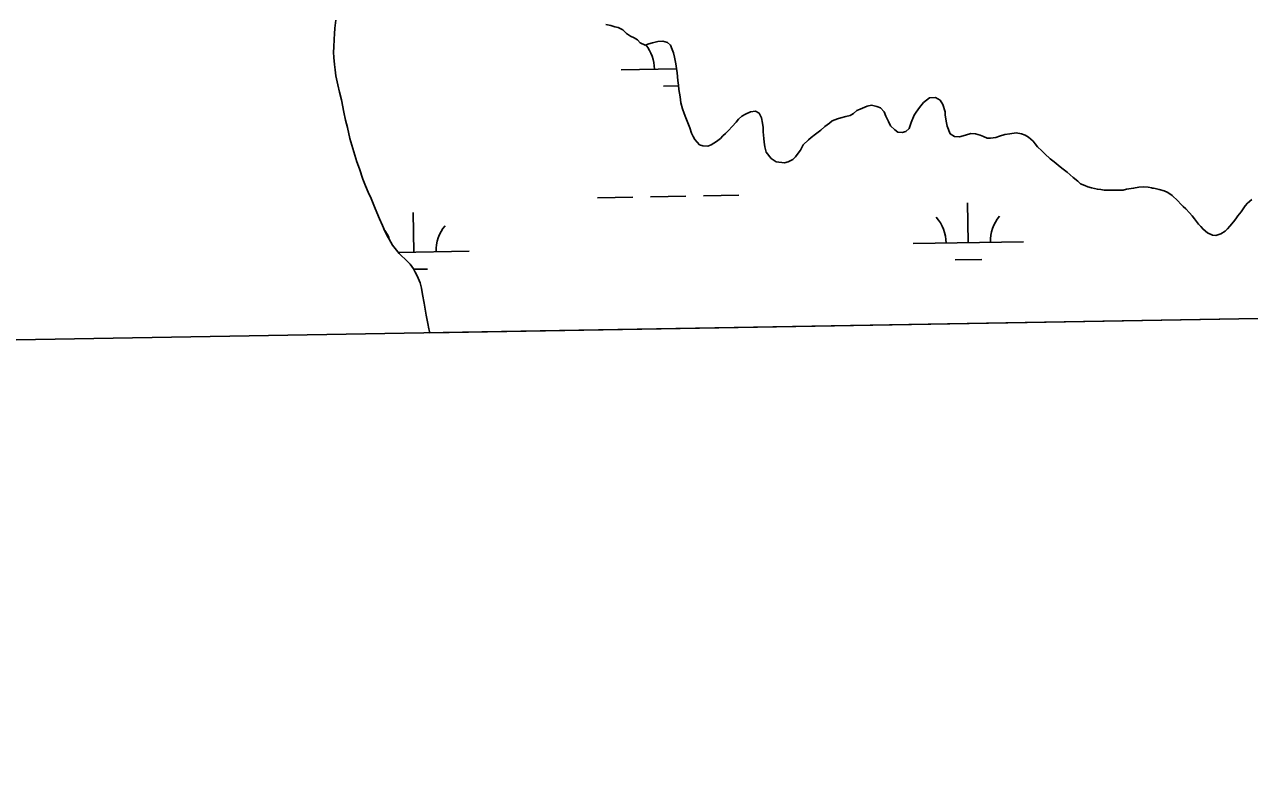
# Model space of a CAD drawing. Extents: x 3887375 to 3925618, y 296674 to 322633.
# Drawn here: x 3914414 to 3915523, y 302106 to 302782 of the extents above; entities that cross this region are included whole.
import ezdxf

# ---------------------------------------------------------------- set-up
doc = ezdxf.new("R2010")
doc.units = 0
for name, color, linetype in [('V-GRID-FRAM', 7, 'Continuous'), ('V-TOPO-SHOR', 7, 'Continuous'), ('V-WETL-SWMP', 7, 'Continuous')]:
    doc.layers.add(name, color=color, linetype=linetype)

msp = doc.modelspace()

# ---------------------------------------------------------------- linework, layer by layer
at = {"layer": 'V-GRID-FRAM'}
msp.add_lwpolyline([(3891343.3, 320285.8), (3923192.8, 320832.5), (3923512.8, 302652.9), (3891647.4, 302105.9), (3891343.3, 320285.8)], dxfattribs=at)
at = {"layer": 'V-TOPO-SHOR'}
for points in [[(3914696.3, 302786.1), (3914695.4, 302778.6), (3914694.9, 302773.6), (3914694.6, 302768.9), (3914694.3, 302761.6), (3914694.1, 302756.9), (3914694.5, 302752.3), (3914694.9, 302745.9), (3914695.6, 302741), (3914696.3, 302735.6), (3914698.1, 302727.5), (3914699.6, 302720.7), (3914701.2, 302713.8), (3914703.4, 302702.8), (3914705, 302695.5), (3914706.7, 302688.8), (3914709, 302679), (3914710.8, 302672.8), (3914713.5, 302663.9), (3914715.3, 302657.7), (3914717.5, 302651.3), (3914720.5, 302642.1), (3914723, 302636), (3914725.4, 302630.4), (3914728.1, 302624.5), (3914731.7, 302615.5), (3914735.6, 302606.1), (3914738.3, 302600), (3914740.8, 302594.5), (3914743.1, 302590.3), (3914744.6, 302587.6), (3914747.6, 302582.3), (3914751, 302577.7), (3914753.5, 302574.7), (3914755.6, 302572.6), (3914759, 302569.6), (3914761.4, 302567.3), (3914763.5, 302565), (3914766.5, 302560.9), (3914768.1, 302557.9), (3914769.8, 302554.7), (3914772.5, 302548.3), (3914773.7, 302543.3), (3914774.6, 302537.8), (3914776.3, 302529.7), (3914777.2, 302524.3), (3914777.9, 302519), (3914779.4, 302511.5), (3914780.3, 302506.7), (3914781.4, 302503)], [(3915157.9, 302698.7), (3915153.5, 302697.5), (3915150.3, 302696.6), (3915145.7, 302694.8), (3915143, 302692.6), (3915138.8, 302689.6), (3915135.4, 302686.5), (3915130.6, 302682.8), (3915126.7, 302679.7), (3915124.1, 302677.6), (3915119.3, 302673), (3915116.8, 302668.3), (3915114.9, 302665.7), (3915112.4, 302662.3), (3915109.8, 302660), (3915105.7, 302657.8), (3915102.3, 302656.9), (3915094.8, 302657.8), (3915090.2, 302660.8), (3915085.9, 302666.6), (3915084.6, 302671.2), (3915084.1, 302675.5), (3915083.7, 302678.9), (3915083.2, 302684.9), (3915083.2, 302688.8), (3915082.6, 302692.7), (3915081.5, 302697.7), (3915079.4, 302701.9), (3915076, 302703.7), (3915071.5, 302703), (3915067.1, 302701), (3915063.9, 302699), (3915060.9, 302696.4), (3915058.6, 302693.7), (3915055.1, 302689.6), (3915051.7, 302686.2), (3915048.9, 302683.3), (3915046.6, 302681.2), (3915044.5, 302679), (3915040.7, 302676), (3915036.1, 302673), (3915032.9, 302671.9), (3915028.5, 302672.1), (3915025.5, 302673.1), (3915021.2, 302677.9), (3915019.7, 302680.7), (3915018.3, 302683.6), (3915016.7, 302688.5), (3915014.9, 302693.1), (3915013.1, 302697.6), (3915011.7, 302701.5), (3915010.2, 302705.7), (3915008.6, 302711.2), (3915007.9, 302716.6), (3915006.8, 302723.3), (3915006.4, 302727), (3915005.7, 302731.5), (3915005.1, 302738.4), (3915004.6, 302742.1), (3915004, 302746.4), (3915002.9, 302752.4), (3915001.8, 302756.3), (3915000.8, 302759.4), (3914999.1, 302763.3), (3914996.5, 302765.7), (3914992.4, 302767.1), (3914987.8, 302766.8), (3914983, 302765.3), (3914979.6, 302764.4), (3914976.2, 302763.3), (3914971.8, 302765.5), (3914969.3, 302768.1), (3914966.2, 302770.1), (3914963, 302771.5), (3914959.5, 302773.9), (3914956.1, 302777.1), (3914951.8, 302779.2), (3914948.8, 302779.9), (3914945.1, 302781.2), (3914940.6, 302782)], [(3915505.7, 302599.4), (3915503.6, 302597.1), (3915501.3, 302595.1), (3915497.6, 302592.6), (3915492.8, 302591.2), (3915489.8, 302591.5), (3915485.5, 302593.5), (3915481.4, 302596.7), (3915479.3, 302599.1), (3915477.1, 302601.4), (3915473.7, 302606), (3915471.4, 302609), (3915469.1, 302611.7), (3915465.7, 302615.1), (3915463.5, 302617.2), (3915461.2, 302619.5), (3915458.4, 302622.3), (3915453.4, 302627.3), (3915449.5, 302630.1), (3915446.3, 302631.5), (3915441.6, 302632.7), (3915437.9, 302633.6), (3915434.9, 302634.1), (3915431.7, 302634.8), (3915427.6, 302635), (3915423.3, 302634.8), (3915418.5, 302633.9), (3915412.1, 302633), (3915409.1, 302632.2), (3915401.8, 302632.2), (3915396, 302632.2), (3915391.7, 302632.2), (3915388.7, 302632.7), (3915385.7, 302632.9), (3915380.5, 302634.3), (3915377.1, 302635.1), (3915374.3, 302636.2), (3915370.5, 302637.9), (3915368, 302640.1), (3915363.7, 302643.6), (3915361.1, 302646.1), (3915358.4, 302648.4), (3915353.6, 302652.1), (3915350.2, 302654.7), (3915346.5, 302657.6), (3915342.9, 302660.6), (3915338.1, 302665), (3915335.4, 302667.7), (3915331.6, 302671.4), (3915329.5, 302674), (3915327.4, 302676.5), (3915323.4, 302680.2), (3915320.2, 302681.8), (3915316.9, 302683), (3915312.2, 302683.9), (3915306.5, 302683.2), (3915301.9, 302682.4), (3915297.1, 302681), (3915293.8, 302679.7), (3915288.8, 302679.2), (3915285.8, 302679.3), (3915282.7, 302680.6), (3915279.7, 302681.8), (3915275.4, 302683.2), (3915271, 302683.4), (3915266.2, 302681.8), (3915260.9, 302680.3), (3915256.4, 302680.6), (3915252.5, 302683.1), (3915249.8, 302689.9), (3915249.1, 302692.9), (3915248, 302700), (3915247.8, 302703), (3915245.8, 302709.6), (3915243.2, 302713.6), (3915239.2, 302715.9), (3915233.7, 302715.6), (3915231.1, 302713.6), (3915228.4, 302711.3), (3915224.5, 302706.8), (3915221.7, 302702.7), (3915219.9, 302699.9), (3915217.1, 302693.3), (3915215.2, 302687.8), (3915212.4, 302685.3), (3915209, 302684.2), (3915205.1, 302684.7), (3915202.2, 302686.6), (3915198.5, 302690.4), (3915196.5, 302694.1), (3915194.2, 302699.2), (3915192.6, 302703.1), (3915189.2, 302706.5), (3915186, 302707.9), (3915181.3, 302708.9), (3915177.4, 302708), (3915170.9, 302705.5), (3915168, 302704.1), (3915165, 302701.6), (3915161.8, 302699.8), (3915157.9, 302698.7)], [(3915525.4, 302623.5), (3915521.5, 302620.3), (3915519.5, 302617.8), (3915517.8, 302615.3), (3915516, 302612.6), (3915513, 302608.9), (3915510.9, 302606), (3915508.9, 302603.3), (3915505.7, 302599.4)]]:
    msp.add_lwpolyline(points, dxfattribs=at)
at = {"layer": 'V-WETL-SWMP'}
for p, q in [((3914695.4, 302778.6), (3914696.3, 302786.1)), ((3914694.9, 302773.6), (3914695.4, 302778.6)), ((3914940.6, 302782), (3914945.1, 302781.2)), ((3914945.1, 302781.2), (3914948.8, 302779.9)), ((3914948.8, 302779.9), (3914951.8, 302779.2)), ((3914951.8, 302779.2), (3914956.1, 302777.1)), ((3914956.1, 302777.1), (3914959.5, 302773.9)), ((3914694.3, 302761.6), (3914694.6, 302768.8)), ((3914694.6, 302768.8), (3914694.9, 302773.6)), ((3914959.5, 302773.9), (3914963, 302771.5)), ((3914963, 302771.5), (3914966.2, 302770.1)), ((3914966.2, 302770.1), (3914969.3, 302768.1)), ((3914969.3, 302768.1), (3914971.8, 302765.5)), ((3914971.8, 302765.5), (3914976.2, 302763.3)), ((3914976.2, 302763.3), (3914979.6, 302764.4)), ((3914979.6, 302764.4), (3914983, 302765.3)), ((3914983, 302765.3), (3914987.8, 302766.8)), ((3914987.8, 302766.8), (3914992.4, 302767.1)), ((3914992.4, 302767.1), (3914996.5, 302765.7)), ((3914996.5, 302765.7), (3914999.1, 302763.3)), ((3914999.1, 302763.3), (3915000.8, 302759.4)), ((3914694.1, 302756.9), (3914694.3, 302761.6)), ((3914694.5, 302752.3), (3914694.1, 302756.9)), ((3914694.9, 302745.9), (3914694.5, 302752.3)), ((3915000.8, 302759.4), (3915001.8, 302756.3)), ((3915001.8, 302756.3), (3915002.9, 302752.4)), ((3915002.9, 302752.4), (3915004, 302746.4)), ((3914695.6, 302741), (3914694.9, 302745.9)), ((3914696.3, 302735.6), (3914695.6, 302741)), ((3914954.6, 302741.1), (3915004.6, 302741.9)), ((3915004, 302746.4), (3915004.6, 302742.1)), ((3915004.6, 302742.1), (3915005.1, 302738.4)), ((3915004.6, 302741.9), (3915004.6, 302742)), ((3914698.1, 302727.5), (3914696.3, 302735.6)), ((3915005.1, 302738.4), (3915005.7, 302731.5)), ((3915005.7, 302731.5), (3915006.4, 302727)), ((3914699.6, 302720.7), (3914698.1, 302727.5)), ((3914701.2, 302713.8), (3914699.6, 302720.7)), ((3914992.9, 302726.3), (3915006.5, 302726.5)), ((3915006.4, 302727), (3915006.8, 302723.3)), ((3915006.8, 302723.3), (3915007.9, 302716.6)), ((3914703.4, 302702.8), (3914701.2, 302713.8)), ((3915007.9, 302716.6), (3915008.6, 302711.2)), ((3915008.6, 302711.2), (3915010.2, 302705.7)), ((3915170.9, 302705.5), (3915177.4, 302708)), ((3915177.4, 302708), (3915181.3, 302708.9)), ((3915181.3, 302708.9), (3915186, 302707.9)), ((3915186, 302707.9), (3915189.2, 302706.5)), ((3915224.5, 302706.8), (3915228.4, 302711.3)), ((3915228.4, 302711.3), (3915231.1, 302713.6)), ((3915231.1, 302713.6), (3915233.7, 302715.6)), ((3915233.7, 302715.6), (3915239.2, 302715.9)), ((3915239.2, 302715.9), (3915243.2, 302713.6)), ((3915243.2, 302713.6), (3915245.8, 302709.6)), ((3915245.8, 302709.6), (3915247.8, 302703)), ((3914705, 302695.5), (3914703.4, 302702.8)), ((3915010.2, 302705.7), (3915011.7, 302701.5)), ((3915011.7, 302701.5), (3915013.1, 302697.6)), ((3915013.1, 302697.6), (3915014.9, 302693.1)), ((3915060.9, 302696.4), (3915063.9, 302699)), ((3915063.9, 302699), (3915067.1, 302701)), ((3915067.1, 302701), (3915071.5, 302703)), ((3915071.5, 302703), (3915076, 302703.7)), ((3915076, 302703.7), (3915079.4, 302701.9)), ((3915079.4, 302701.9), (3915081.5, 302697.7)), ((3915081.5, 302697.7), (3915082.6, 302692.7)), ((3915145.7, 302694.8), (3915150.3, 302696.6)), ((3915150.3, 302696.6), (3915153.5, 302697.5)), ((3915153.5, 302697.5), (3915157.9, 302698.7)), ((3915157.9, 302698.7), (3915161.8, 302699.8)), ((3915161.8, 302699.8), (3915165, 302701.6)), ((3915165, 302701.6), (3915168, 302704.1)), ((3915168, 302704.1), (3915170.9, 302705.5)), ((3915189.2, 302706.5), (3915192.6, 302703.1)), ((3915192.6, 302703.1), (3915194.2, 302699.2)), ((3915194.2, 302699.2), (3915196.5, 302694.1)), ((3915217.1, 302693.3), (3915219.9, 302699.9)), ((3915219.9, 302699.9), (3915221.7, 302702.7)), ((3915221.7, 302702.7), (3915224.5, 302706.8)), ((3915247.8, 302703), (3915248, 302700)), ((3915248, 302700), (3915249.1, 302692.9)), ((3914706.6, 302688.8), (3914705, 302695.5)), ((3914709, 302679), (3914706.6, 302688.8)), ((3915014.9, 302693.1), (3915016.7, 302688.5)), ((3915016.7, 302688.5), (3915018.3, 302683.6)), ((3915048.9, 302683.3), (3915051.7, 302686.2)), ((3915051.7, 302686.2), (3915055.1, 302689.6)), ((3915055.1, 302689.6), (3915058.6, 302693.7)), ((3915058.6, 302693.7), (3915060.9, 302696.4)), ((3915082.6, 302692.7), (3915083.2, 302688.8)), ((3915083.2, 302688.8), (3915083.2, 302684.9)), ((3915130.6, 302682.8), (3915135.4, 302686.5)), ((3915135.4, 302686.5), (3915138.8, 302689.6)), ((3915138.8, 302689.6), (3915143, 302692.6)), ((3915143, 302692.6), (3915145.7, 302694.8)), ((3915196.5, 302694.1), (3915198.5, 302690.4)), ((3915198.5, 302690.4), (3915202.2, 302686.6)), ((3915202.2, 302686.6), (3915205.1, 302684.7)), ((3915212.4, 302685.3), (3915215.2, 302687.8)), ((3915215.2, 302687.8), (3915217.1, 302693.3)), ((3915249.1, 302692.9), (3915249.8, 302689.9)), ((3915249.8, 302689.9), (3915252.5, 302683.1)), ((3914710.8, 302672.8), (3914709, 302679)), ((3915018.3, 302683.6), (3915019.7, 302680.7)), ((3915019.7, 302680.7), (3915021.2, 302677.9)), ((3915021.2, 302677.9), (3915025.5, 302673.1)), ((3915036.1, 302673), (3915040.7, 302676)), ((3915040.7, 302676), (3915044.5, 302679)), ((3915044.5, 302679), (3915046.6, 302681.2)), ((3915046.6, 302681.2), (3915048.9, 302683.3)), ((3915083.2, 302684.9), (3915083.7, 302678.9)), ((3915083.7, 302678.9), (3915084.1, 302675.5)), ((3915084.1, 302675.5), (3915084.6, 302671.2)), ((3915119.3, 302673), (3915124.1, 302677.6)), ((3915124.1, 302677.6), (3915126.7, 302679.7)), ((3915126.7, 302679.7), (3915130.6, 302682.8)), ((3915205.1, 302684.7), (3915209, 302684.2)), ((3915209, 302684.2), (3915212.4, 302685.3)), ((3915252.5, 302683.1), (3915256.4, 302680.6)), ((3915256.4, 302680.6), (3915260.9, 302680.3)), ((3915260.9, 302680.3), (3915266.2, 302681.8)), ((3915266.2, 302681.8), (3915271, 302683.4)), ((3915271, 302683.4), (3915275.4, 302683.2)), ((3915275.4, 302683.2), (3915279.7, 302681.8)), ((3915279.7, 302681.8), (3915282.7, 302680.6)), ((3915282.7, 302680.6), (3915285.8, 302679.3)), ((3915285.8, 302679.3), (3915288.8, 302679.2)), ((3915288.8, 302679.2), (3915293.8, 302679.7)), ((3915293.8, 302679.7), (3915297.1, 302681)), ((3915297.1, 302681), (3915301.9, 302682.4)), ((3915301.9, 302682.4), (3915306.5, 302683.2)), ((3915306.5, 302683.2), (3915312.2, 302683.9)), ((3915312.2, 302683.9), (3915316.9, 302683)), ((3915316.9, 302683), (3915320.2, 302681.8)), ((3915320.2, 302681.8), (3915323.4, 302680.2)), ((3915323.4, 302680.2), (3915327.4, 302676.5)), ((3915327.4, 302676.5), (3915329.5, 302674)), ((3914713.5, 302663.9), (3914710.8, 302672.8)), ((3914715.3, 302657.7), (3914713.5, 302663.9)), ((3915025.5, 302673.1), (3915028.5, 302672.1)), ((3915028.5, 302672.1), (3915032.9, 302671.9)), ((3915032.9, 302671.9), (3915036.1, 302673)), ((3915084.6, 302671.2), (3915085.9, 302666.6)), ((3915085.9, 302666.6), (3915090.2, 302660.8)), ((3915112.4, 302662.3), (3915114.9, 302665.7)), ((3915114.9, 302665.7), (3915116.8, 302668.3)), ((3915116.8, 302668.3), (3915119.3, 302673)), ((3915329.5, 302674), (3915331.6, 302671.4)), ((3915331.6, 302671.4), (3915335.4, 302667.7)), ((3915335.4, 302667.7), (3915338.1, 302665)), ((3915338.1, 302665), (3915342.9, 302660.6)), ((3914717.5, 302651.3), (3914715.3, 302657.7)), ((3915090.2, 302660.8), (3915094.8, 302657.8)), ((3915094.8, 302657.8), (3915102.3, 302656.9)), ((3915102.3, 302656.9), (3915105.7, 302657.8)), ((3915105.7, 302657.8), (3915109.8, 302660)), ((3915109.8, 302660), (3915112.4, 302662.3)), ((3915342.9, 302660.6), (3915346.5, 302657.6)), ((3915346.5, 302657.6), (3915350.2, 302654.7)), ((3915350.2, 302654.7), (3915353.6, 302652.1)), ((3915353.6, 302652.1), (3915358.4, 302648.4)), ((3914720.5, 302642.1), (3914717.5, 302651.3)), ((3914723, 302636), (3914720.5, 302642.1)), ((3915358.4, 302648.4), (3915361.1, 302646.1)), ((3915361.1, 302646.1), (3915363.7, 302643.6)), ((3915363.7, 302643.6), (3915368, 302640.1)), ((3914725.4, 302630.4), (3914723, 302636)), ((3914728.1, 302624.5), (3914725.4, 302630.4)), ((3915368, 302640.1), (3915370.5, 302637.9)), ((3915370.5, 302637.9), (3915374.3, 302636.2)), ((3915374.3, 302636.2), (3915377.1, 302635.1)), ((3915377.1, 302635.1), (3915380.5, 302634.3)), ((3915380.5, 302634.3), (3915385.7, 302632.9)), ((3915385.7, 302632.9), (3915388.7, 302632.7)), ((3915388.7, 302632.7), (3915391.7, 302632.2)), ((3915391.7, 302632.2), (3915396, 302632.2)), ((3915396, 302632.2), (3915401.8, 302632.2)), ((3915401.8, 302632.2), (3915409.1, 302632.2)), ((3915409.1, 302632.2), (3915412.1, 302633)), ((3915412.1, 302633), (3915418.5, 302633.9)), ((3915418.5, 302633.9), (3915423.3, 302634.8)), ((3915423.3, 302634.8), (3915427.6, 302635)), ((3915427.6, 302635), (3915431.7, 302634.8)), ((3915431.7, 302634.8), (3915434.9, 302634.1)), ((3915434.9, 302634.1), (3915437.9, 302633.6)), ((3915435, 302633.9), (3915436.3, 302633.9)), ((3915437.9, 302633.6), (3915441.6, 302632.7)), ((3915441.6, 302632.7), (3915446.3, 302631.5)), ((3915446.3, 302631.5), (3915449.5, 302630.1)), ((3915449.5, 302630.1), (3915453.4, 302627.3)), ((3914731.7, 302615.5), (3914728.1, 302624.5)), ((3914933.2, 302625.3), (3914965.2, 302625.8)), ((3914981.2, 302626.1), (3915013.2, 302626.6)), ((3915029.2, 302626.9), (3915061.2, 302627.5)), ((3915268.8, 302584.6), (3915268.2, 302620.6)), ((3915453.4, 302627.3), (3915458.4, 302622.3)), ((3915458.4, 302622.3), (3915461.2, 302619.5)), ((3915461.2, 302619.5), (3915463.5, 302617.2)), ((3915519.5, 302617.8), (3915521.5, 302620.3)), ((3915521.5, 302620.3), (3915525.4, 302623.5)), ((3914735.6, 302606.1), (3914731.7, 302615.5)), ((3914766.9, 302576), (3914766.3, 302612)), ((3915463.5, 302617.2), (3915465.7, 302615.1)), ((3915465.7, 302615.1), (3915469.1, 302611.7)), ((3915469.1, 302611.7), (3915471.4, 302609)), ((3915471.4, 302609), (3915473.7, 302606)), ((3915510.9, 302606), (3915513, 302608.9)), ((3915513, 302608.9), (3915516, 302612.6)), ((3915516, 302612.6), (3915517.8, 302615.3)), ((3915517.8, 302615.3), (3915519.5, 302617.8)), ((3914738.3, 302600), (3914735.6, 302606.1)), ((3914740.8, 302594.5), (3914738.3, 302600)), ((3915473.7, 302606), (3915477.1, 302601.4)), ((3915477.1, 302601.4), (3915479.3, 302599.1)), ((3915479.3, 302599.1), (3915481.4, 302596.7)), ((3915481.4, 302596.7), (3915485.5, 302593.5)), ((3915501.3, 302595.1), (3915503.6, 302597.1)), ((3915503.6, 302597.1), (3915505.7, 302599.4)), ((3915505.7, 302599.4), (3915508.9, 302603.3)), ((3915508.9, 302603.3), (3915510.9, 302606)), ((3914743.1, 302590.3), (3914740.8, 302594.5)), ((3914744.6, 302587.6), (3914743.1, 302590.3)), ((3914747.6, 302582.3), (3914744.6, 302587.6)), ((3915485.5, 302593.5), (3915489.8, 302591.5)), ((3915489.8, 302591.5), (3915492.8, 302591.2)), ((3915492.8, 302591.2), (3915497.6, 302592.6)), ((3915497.6, 302592.6), (3915501.3, 302595.1)), ((3914751, 302577.7), (3914747.6, 302582.3)), ((3914753.5, 302574.7), (3914751, 302577.7)), ((3914752.7, 302575.7), (3914816.9, 302576.8)), ((3914755.6, 302572.6), (3914753.5, 302574.7)), ((3915218.8, 302583.7), (3915318.8, 302585.4)), ((3914759, 302569.6), (3914755.6, 302572.6)), ((3914761.4, 302567.3), (3914759, 302569.6)), ((3914763.5, 302565), (3914761.4, 302567.3)), ((3914766.5, 302560.9), (3914763.5, 302565)), ((3915257, 302568.9), (3915281, 302569.4)), ((3914768.1, 302557.9), (3914766.5, 302560.9)), ((3914766.7, 302560.5), (3914779.2, 302560.7)), ((3914769.8, 302554.7), (3914768.1, 302557.9)), ((3914772.5, 302548.3), (3914769.8, 302554.7)), ((3914773.7, 302543.3), (3914772.5, 302548.3)), ((3914774.6, 302537.8), (3914773.7, 302543.3)), ((3914776.3, 302529.7), (3914774.6, 302537.8)), ((3914777.2, 302524.3), (3914776.3, 302529.7)), ((3914777.9, 302519), (3914777.2, 302524.3)), ((3914779.4, 302511.5), (3914777.9, 302519)), ((3915995.7, 302523.9), (3914781.4, 302503)), ((3914780.3, 302506.7), (3914779.4, 302511.5)), ((3914781.4, 302503), (3914780.3, 302506.7))]:
    msp.add_line(p, q, dxfattribs=at)
for centre, start, end in [((3914949.4, 302741.5), 0.2115, 38.7956), ((3915324, 302586), 140.2115, 181.7552), ((3914711.7, 302575.5), 18.4824, 37.1332), ((3914822.2, 302577.4), 140.2115, 181.7552), ((3915213.5, 302584.1), 0.2115, 41.7552)]:
    msp.add_arc(centre, 35.2, start, end, dxfattribs=at)

doc.saveas('drawing.dxf')
